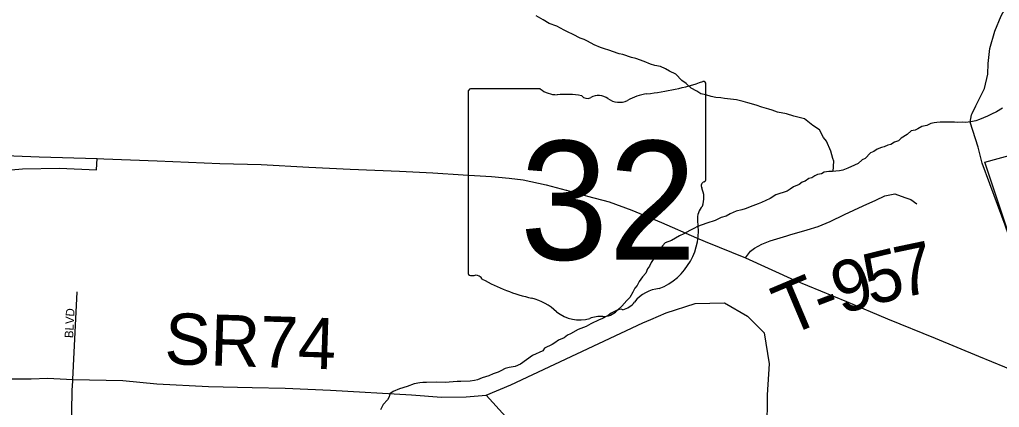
# Model space of a CAD drawing. Extents: x 1310247 to 1664935, y 235267 to 584339.
# Drawn here: x 1480736 to 1486473, y 399638 to 401910 of the extents above; entities that cross this region are included whole.
import ezdxf

# ---------------------------------------------------------------- set-up
doc = ezdxf.new("R2010")
doc.units = 0
for name, color, linetype in [('GM_X_Corporation', 7, 'Continuous'), ('GM_X_County_Road', 7, 'Continuous'), ('GM_X_County_Road_Text', 7, 'Continuous'), ('GM_X_Interchange_Ramps', 7, 'Continuous'), ('GM_X_Minor_River', 7, 'Continuous'), ('GM_X_State_Location', 7, 'Continuous'), ('GM_X_State_Route', 7, 'Continuous'), ('GM_X_State_Shield', 7, 'Continuous'), ('GM_X_Township_Road', 7, 'Continuous'), ('GM_X_Township_Road_Text', 7, 'Continuous'), ('GM_X_Township_Subdivision', 7, 'Continuous'), ('GM_X_Township_Subdivision_Text', 7, 'Continuous')]:
    doc.layers.add(name, color=color, linetype=linetype)

msp = doc.modelspace()

# ---------------------------------------------------------------- linework, layer by layer
at = {"layer": 'GM_X_Corporation'}
msp.add_lwpolyline([(1486532.6, 400641), (1486388, 401075), (1487851.2, 401476.2)], dxfattribs=at)
at = {"layer": 'GM_X_County_Road'}
for points in [[(1484431.7, 400153.3), (1484521.4, 400191.2), (1484692.2, 400245.6), (1484863.1, 400250.7), (1484997.7, 400173.1), (1485096.1, 400074.7), (1485124.8, 399893.6), (1485113, 399710.5), (1485111.6, 399505.1), (1485158.2, 399282.5), (1485235.9, 399111.6), (1485323.9, 398977), (1485437.8, 398868.3), (1485619, 398795.8), (1485750.6, 398747.9)], [(1480653.3, 399804.5), (1480804, 399804.5), (1480898.8, 399809.4), (1481048.3, 399800.4), (1481341.3, 399794.8), (1481540.6, 399775.3), (1481842.2, 399760.8), (1482097.1, 399754.5), (1482291.5, 399750.4), (1482556.9, 399737.8), (1483031.2, 399710.7), (1483206.7, 399698.2), (1483351, 399699.3), (1483466.9, 399709.7), (1483613, 399770.6), (1484385.9, 400133.9), (1484431.7, 400153.3)]]:
    msp.add_lwpolyline(points, dxfattribs=at)
at = {"layer": 'GM_X_Interchange_Ramps'}
msp.add_lwpolyline([(1479662.5, 400933), (1479723.7, 400908.2), (1479769.9, 400889.2), (1479830.1, 400867.4), (1479895.7, 400848.2), (1479970.9, 400842.7), (1480069.3, 400845.5), (1480155.5, 400870.1), (1480253.9, 400909.7), (1480330.5, 400939.8), (1480392, 400964.4), (1480465.8, 400987.7), (1480545.1, 401005.5), (1480642.2, 401024.6), (1480752.9, 401035.5), (1480970.3, 401038.3), (1481186.4, 401030.1), (1481189.5, 401095.1)], dxfattribs=at)
at = {"layer": 'GM_X_Minor_River'}
for points in [[(1485500.2, 401020.5), (1485504.1, 401080.1), (1485498.4, 401096.3), (1485485, 401138.7), (1485459.9, 401197.4), (1485442.2, 401219.8), (1485418.9, 401264.4), (1485381.2, 401289.1), (1485331.6, 401328.1), (1485269.7, 401343.3), (1485225.8, 401358.1), (1485173.7, 401367), (1485141.8, 401379.6), (1485121.8, 401384), (1485081.9, 401396.8), (1485047.9, 401407.4), (1485000, 401422.3), (1484972, 401428.8), (1484956, 401433.1), (1484934.1, 401439.5), (1484898, 401444.1), (1484863.9, 401446.8), (1484841.9, 401451.1), (1484811.8, 401453.7), (1484785.8, 401458.2), (1484753.9, 401468.8), (1484723.9, 401475.3), (1484702.1, 401489.8), (1484668.2, 401508.4), (1484638.6, 401535), (1484612.8, 401553.6), (1484577.3, 401590.3), (1484541.4, 401607), (1484517.6, 401621.5), (1484487.7, 401634.1), (1484455.7, 401640.6), (1484429.7, 401649.1), (1484393.8, 401663.8), (1484343.9, 401680.8), (1484318, 401687.2), (1484268.1, 401704.2), (1484246.1, 401708.6), (1484208.2, 401723.3), (1484192.2, 401727.6), (1484154.2, 401740.3), (1484136.3, 401746.6), (1484100.4, 401761.3), (1484060.6, 401784.1), (1484040.7, 401792.5), (1484018.8, 401800.9), (1483977, 401821.7), (1483943.1, 401838.4), (1483925.2, 401846.7), (1483881.5, 401871.6), (1483837.5, 401886.4), (1483801.8, 401909.1), (1483760, 401931.9)], [(1486490.9, 401390.2), (1486456.4, 401368.7), (1486426.1, 401355.2), (1486403.8, 401343.5), (1486355.3, 401324.3), (1486335.1, 401316.6), (1486304.9, 401311.1), (1486274.7, 401307.6), (1486254.7, 401308), (1486226.5, 401306.5), (1486210.5, 401308.8), (1486178.4, 401309.3), (1486152.3, 401307.8), (1486126.2, 401308.2), (1486106.1, 401306.6), (1486090, 401304.8), (1486071.9, 401301.1), (1486047.6, 401289.5), (1486019.4, 401284), (1485995.1, 401270.4), (1485978.9, 401262.6), (1485956.7, 401257), (1485932.3, 401237.3), (1485897.8, 401215.8), (1485881.5, 401200), (1485859.3, 401192.4), (1485837, 401178.7), (1485818.8, 401173), (1485798.6, 401163.3), (1485782.5, 401159.6), (1485756.2, 401150), (1485737.9, 401136.3), (1485717.7, 401128.6), (1485687, 401095), (1485668.8, 401087.3), (1485646.4, 401065.6), (1485624.1, 401056), (1485585.7, 401038.5), (1485555.4, 401027), (1485537.3, 401023.3), (1485515.2, 401021.7), (1485495.1, 401020), (1485475, 401020.4), (1485446.8, 401014.9), (1485430.6, 401005.1), (1485408.4, 401001.5), (1485392.2, 400993.7), (1485374, 400982), (1485357.9, 400978.3), (1485335.5, 400962.6), (1485317.3, 400956.9), (1485301.1, 400943.1), (1485266.7, 400929.7), (1485248.4, 400915.9), (1485230.1, 400904.2), (1485163.5, 400883.3), (1485131.1, 400861.7), (1485080.5, 400838.5), (1485060.3, 400830.8), (1485030, 400819.3), (1484983.5, 400800.1), (1484965.3, 400794.4), (1484931.1, 400786.9), (1484896.7, 400771.5), (1484872.4, 400757.8), (1484844.1, 400750.3), (1484807.7, 400732.8), (1484759.3, 400717.6), (1484704.7, 400696.5), (1484684.5, 400684.8), (1484660.2, 400673.2), (1484625.7, 400653.7), (1484599.4, 400642.1), (1484552.8, 400614.8), (1484516.4, 400601.4), (1484500.1, 400583.6), (1484487.8, 400567.8), (1484477.4, 400545.8), (1484456.9, 400522.1), (1484434.2, 400486.3), (1484423.8, 400464.5), (1484411.5, 400448.6), (1484403.1, 400424.6), (1484382.6, 400402.9), (1484364.1, 400375.1), (1484351.6, 400351.2), (1484337.3, 400335.4), (1484326.9, 400313.5)], [(1484326.9, 400313.5), (1484308.3, 400281.7), (1484292, 400263.9), (1484261.3, 400230.3), (1484238.8, 400208.6), (1484200.4, 400189.2), (1484182.1, 400175.5), (1484145.6, 400156), (1484129.5, 400150.3), (1484080.9, 400127.1), (1484052.5, 400111.5), (1484006.1, 400094.2), (1483961.5, 400068.9), (1483943.3, 400061.2), (1483924.9, 400045.5), (1483890.6, 400032), (1483870.3, 400016.3), (1483854, 400006.5), (1483809.5, 399985.2), (1483799.2, 399969.3), (1483738.5, 399942.3), (1483669.4, 399891.3), (1483637.1, 399877.8), (1483602.9, 399872.3), (1483578.6, 399864.8), (1483554.3, 399851.1), (1483538.1, 399843.4), (1483507.9, 399833.8), (1483483.6, 399822.2), (1483445.2, 399810.8), (1483416.9, 399799.3), (1483398.8, 399795.6), (1483374.7, 399792), (1483320.4, 399788.9), (1483298.3, 399789.3), (1483252.1, 399786.1), (1483230, 399784.5), (1483179.8, 399785.4), (1483117.6, 399784.4), (1483097.5, 399782.8), (1483079.4, 399781.1), (1483047.2, 399775.6), (1483004.8, 399760.3), (1482960.4, 399747), (1482924, 399731.6), (1482903.7, 399717.9), (1482899.4, 399699.9), (1482891, 399682), (1482864.5, 399654.3), (1482849.9, 399622.5)]]:
    msp.add_lwpolyline(points, dxfattribs=at)
at = {"layer": 'GM_X_State_Route'}
for points in [[(1478759.6, 401183.7), (1479044.3, 401173.7), (1479150.5, 401169.6), (1479290.9, 401164.3), (1479579.6, 401152), (1479809.3, 401143), (1480503.8, 401117.7), (1480600.9, 401114.5), (1480850.6, 401106.1), (1481189.5, 401095.1), (1481229.6, 401093.8), (1481542.3, 401083), (1481909.1, 401066.9), (1482149.8, 401059.7), (1482430.3, 401045.5), (1482670.9, 401034.2), (1482959.5, 401021.9), (1483155.9, 401011.6), (1483332.2, 400999.7), (1483498.5, 400990.1), (1483602.6, 400979.8), (1483684.7, 400969.9), (1483818.5, 400940.9), (1483936.5, 400910.6)], [(1483936.5, 400910.6), (1483938.2, 400910.2), (1484020.6, 400887), (1484061.8, 400875.3), (1484187.5, 400842.5), (1484320.9, 400793.4), (1484493.8, 400721.3), (1484698.5, 400630.5), (1484749.1, 400610.1)], [(1484749.1, 400610.1), (1484986, 400514.8), (1485272.8, 400383), (1485577.1, 400257.9), (1485817.6, 400156.3), (1486095.7, 400043.2), (1486350.4, 399938.7), (1486579.6, 399843.3), (1486784.6, 399754.1), (1487009.9, 399666.3), (1487195.8, 399583.5), (1487318, 399539), (1487363.2, 399520)]]:
    msp.add_lwpolyline(points, dxfattribs=at)
at = {"layer": 'GM_X_State_Shield'}
for p, q in [((1483783.8, 401503.2), (1483376.1, 401503.2)), ((1484754.6, 400976.7), (1484754.6, 401529.4)), ((1483362.4, 401485), (1483362.4, 400428.4)), ((1484754.5, 400976.8), (1484754.6, 400976.7))]:
    msp.add_line(p, q, dxfattribs=at)
for centre, radius, start, end in [((1483378.4, 401487.3), 16.1, 98.1301, 188.1301), ((1483880.9, 401625.9), 156.4, 231.61951, 271.11188), ((1484258.7, 402943.8), 1476.4, 275.84447, 288.90645), ((1484739.2, 401531.7), 15.5, 351.86209, 97.738), ((1483932.8, 400910), 561.6, 80.48669, 94.98827), ((1484060.3, 401492.8), 45.1, 219.79206, 297.10237), ((1484126.5, 401370.6), 93.8, 54.46668, 119.14113), ((1484247.7, 401538.1), 112.9, 233.85621, 294.82819), ((1484447, 401180.5), 297, 97.34618, 120.76885), ((1484751, 400936.1), 24, 107.94398, 210.33697), ((1484738.1, 400974.5), 16.6, 289.60381, 7.73413), ((1484598.4, 400866.2), 144, 340.03296, 23.64957), ((1484810.1, 400745.3), 104.8, 136.8065, 186.92959), ((1484341.4, 400675), 369.3, 292.30889, 8.98584), ((1483378.5, 400426.1), 16.3, 171.95839, 258.30661), ((1483381, 400534.2), 124.2, 267.33899, 280.60386), ((1483406.4, 400367.4), 44.8, 29.74838, 93.27175), ((1483971.7, 401316.8), 1066.1, 240.41292, 257.1985), ((1484497.1, 400131.8), 202.2, 94.40312, 142.57675), ((1483653.8, 399953.7), 333.6, 47.18416, 75.83597), ((1484240.9, 400326), 119.3, 282.87319, 323.27711), ((1484014.6, 400362.2), 211.7, 230.70037, 286.29184), ((1484152.4, 400283.1), 112.8, 268.77702, 315.54927), ((1484254.4, 400180.7), 31.8, 65.75173, 132.64842), ((1484136.9, 399996.9), 173.9, 85.69512, 111.20995)]:
    msp.add_arc(centre, radius, start, end, dxfattribs=at)
at = {"layer": 'GM_X_Township_Road'}
for points in [[(1486312.8, 401359.8), (1486334.9, 401404.8), (1486386.2, 401505.5), (1486404.3, 401590.1), (1486406.3, 401652.5), (1486416.4, 401741.1), (1486446.6, 401840.8), (1486482.9, 401932.4), (1486524.1, 402004.9), (1486583.5, 402090.4), (1486627.8, 402188.1), (1486654.7, 402252.5), (1486667.1, 402310.9), (1486679.2, 402373.3), (1486702.3, 402411.6), (1486737.6, 402459.9), (1486739.6, 402462.8)], [(1486737, 400081.9), (1486698.1, 400148.8), (1486507, 400705.2), (1486372.1, 401067.6), (1486347.9, 401162.2), (1486301.7, 401308.2), (1486308.7, 401351.5), (1486312.8, 401359.8)], [(1485227.9, 400642.7), (1485246.1, 400647.7), (1485347, 400677.2), (1485411.5, 400697.6), (1485482.2, 400725.8), (1485565.3, 400767.7), (1485675.8, 400817.7), (1485749.6, 400851.2), (1485801.1, 400878), (1485860.5, 400889.4), (1485918.2, 400867.2), (1485953.9, 400855.5), (1485988.9, 400829.7)], [(1484986, 400514.8), (1485016.1, 400553.2), (1485038.7, 400570), (1485081.7, 400593.6), (1485130.3, 400612.5), (1485188.6, 400632), (1485227.9, 400642.7)], [(1483466.9, 399709.7), (1483987.4, 399137.8), (1484109.8, 399016.7), (1484142.9, 398981.8)]]:
    msp.add_lwpolyline(points, dxfattribs=at)
at = {"layer": 'GM_X_Township_Subdivision'}
for points in [[(1481047.6, 399791.1), (1481048.3, 399800.4), (1481050.8, 399881.5), (1481073.3, 400315.6)], [(1480622, 397169.6), (1480703, 397225.4), (1480790.2, 397288.8), (1480857.6, 397354.2), (1480904.2, 397405.7), (1480940.8, 397462.1), (1480973.5, 397520.6), (1481017.1, 397624.6), (1481021, 397806.8), (1481022.7, 398341.1), (1481043.7, 399739.2), (1481047.6, 399791.1)]]:
    msp.add_lwpolyline(points, dxfattribs=at)

# ---------------------------------------------------------------- texts
at = {"layer": 'GM_X_County_Road_Text'}
msp.add_text('SR74', height=300, rotation=358.18054, dxfattribs=at).set_placement((1481582, 399891.8))
at = {"layer": 'GM_X_State_Location'}
for s in ['s', 'r']:
    msp.add_text(s, height=1, dxfattribs=at).set_placement((1484042.8, 400886.5))
msp.add_text('32', height=1, rotation=0.00001, dxfattribs=at).set_placement((1483791, 400813.7))
at = {"layer": 'GM_X_State_Shield'}
msp.add_text('32', height=696.1, dxfattribs=at).set_placement((1483665, 400502.9))
at = {"layer": 'GM_X_Township_Road_Text'}
for s, rotation, p in [('7', 11.86614, (1485894.8, 400277.6)), ('5', 13.86332, (1485718.1, 400233.9)), ('9', 17.42449, (1485546.5, 400179.9)), ('T', 22.85195, (1485231.6, 400051.6)), ('-', 20.78811, (1485435.7, 400137.7))]:
    msp.add_text(s, height=300, rotation=rotation, dxfattribs=at).set_placement(p)
at = {"layer": 'GM_X_Township_Subdivision_Text'}
msp.add_text('BLVD', height=50, rotation=86.98298, dxfattribs=at).set_placement((1481049.2, 400042.7))

doc.saveas('drawing.dxf')
